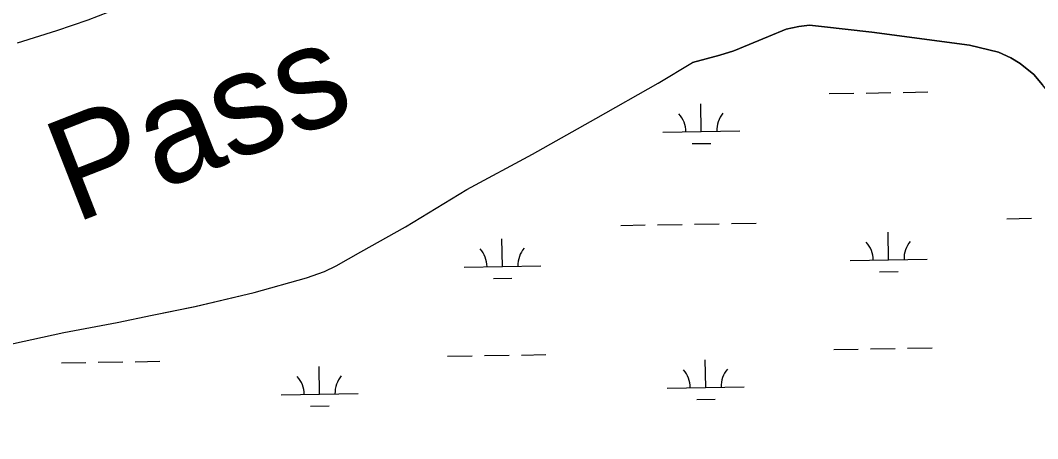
# Model space of a CAD drawing. Extents: x 3892998 to 3931244, y 278583 to 304547.
# Drawn here: x 3926081 to 3927403, y 297577 to 298120 of the extents above; entities that cross this region are included whole.
import ezdxf

# ---------------------------------------------------------------- set-up
doc = ezdxf.new("R2010")
doc.units = 0
for name, color, linetype in [('V-RIVR-IDEN', 7, 'Continuous'), ('V-TOPO-SHOR', 7, 'Continuous'), ('V-WETL-SWMP', 7, 'Continuous')]:
    doc.layers.add(name, color=color, linetype=linetype)

msp = doc.modelspace()

# ---------------------------------------------------------------- linework, layer by layer
at = {"layer": 'V-TOPO-SHOR'}
for points in [[(3926195.4, 298130.9), (3926168.4, 298120.3), (3926127.9, 298106.7), (3926076.7, 298090.4)], [(3927745.9, 297549.9), (3927713, 297576.7), (3927665.3, 297626.1), (3927644.1, 297653.6), (3927612.5, 297701.3), (3927565.2, 297783.1), (3927514.5, 297874.5), (3927456.1, 297970), (3927424.5, 298017.2), (3927409.2, 298036.6), (3927397.8, 298049.8), (3927380, 298064.1), (3927368.2, 298071.7), (3927351.8, 298079.1), (3927314.3, 298088), (3927187.4, 298104.8), (3927121.8, 298112.3), (3927106.4, 298113.8), (3927092.6, 298112.2), (3927075.9, 298108.9), (3927052.9, 298099.4), (3927008, 298080.6), (3926990, 298074.9), (3926954.5, 298065.6)], [(3925869, 297657.6), (3925956.3, 297675.3), (3926043.7, 297694.1), (3926137.4, 297714.4), (3926206.8, 297727.5), (3926252.2, 297736.9), (3926307.9, 297748.5), (3926384.5, 297766.7), (3926452.9, 297785.7), (3926476.1, 297794), (3926491.4, 297801), (3926523.3, 297819.4), (3926581.4, 297851.7), (3926661.2, 297900.4), (3926746.3, 297946.3), (3926828.5, 297992.5), (3926909.9, 298038.7), (3926954.5, 298065.6)]]:
    msp.add_lwpolyline(points, dxfattribs=at)
at = {"layer": 'V-WETL-SWMP'}
for p, q in [((3926168.4, 298120.3), (3926127.9, 298106.7)), ((3926127.9, 298106.7), (3926076.7, 298090.4)), ((3927228, 298026.6), (3927260, 298027.2)), ((3927132, 298025), (3927164, 298025.5)), ((3927180, 298025.8), (3927212, 298026.4)), ((3926965.8, 297975.7), (3926965.2, 298011.7)), ((3926915.8, 297974.8), (3927015.8, 297976.5)), ((3926954.1, 297960), (3926978.1, 297960.4)), ((3926957, 297855.4), (3926989, 297856)), ((3927005, 297856.3), (3927037, 297856.8)), ((3927362.9, 297862.5), (3927394.9, 297863)), ((3926861, 297853.8), (3926893, 297854.3)), ((3926909, 297854.6), (3926941, 297855.1)), ((3927209.2, 297809), (3927208.6, 297845)), ((3926707.4, 297800.4), (3926706.7, 297836.3)), ((3927159.2, 297808.2), (3927259.2, 297809.9)), ((3926657.4, 297799.5), (3926757.3, 297801.2)), ((3927197.5, 297793.4), (3927221.4, 297793.8)), ((3926695.6, 297784.7), (3926719.6, 297785.1)), ((3926636, 297683.7), (3926667.9, 297684.2)), ((3926683.9, 297684.5), (3926715.9, 297685.1)), ((3926731.9, 297685.3), (3926763.9, 297685.9)), ((3927137.8, 297692.4), (3927169.8, 297692.9)), ((3927185.8, 297693.2), (3927217.8, 297693.7)), ((3927233.8, 297694), (3927265.8, 297694.6)), ((3926134.1, 297675), (3926166.1, 297675.5)), ((3926182.1, 297675.8), (3926214.1, 297676.4)), ((3926230.1, 297676.6), (3926262.1, 297677.2)), ((3926469.7, 297634.4), (3926469.1, 297670.3)), ((3926971.5, 297643), (3926970.9, 297679)), ((3926921.6, 297642.2), (3927021.5, 297643.9)), ((3926419.7, 297633.5), (3926519.7, 297635.2)), ((3926458, 297618.7), (3926482, 297619.1)), ((3926959.8, 297627.4), (3926983.8, 297627.8))]:
    msp.add_line(p, q, dxfattribs=at)
msp.add_lwpolyline([(3926043.7, 297694.1), (3926137.4, 297714.4), (3926206.8, 297727.5), (3926252.2, 297736.9), (3926307.8, 297748.5), (3926384.5, 297766.7), (3926452.9, 297785.7), (3926476.1, 297794), (3926491.4, 297801), (3926523.3, 297819.4), (3926581.4, 297851.7), (3926661.2, 297900.4), (3926746.3, 297946.3), (3926828.5, 297992.5), (3926909.9, 298038.7), (3926954.5, 298065.6), (3926990, 298074.9), (3927008, 298080.6), (3927052.9, 298099.4), (3927075.9, 298108.9), (3927092.6, 298112.2), (3927106.4, 298113.8), (3927121.8, 298112.3), (3927187.4, 298104.8), (3927314.3, 298088), (3927351.8, 298079.1), (3927368.2, 298071.7), (3927380, 298064.1), (3927397.8, 298049.8), (3927409.2, 298036.6)], dxfattribs=at)
for centre, start, end in [((3926910.5, 297975.2), 0.2199, 41.7635), ((3927021, 297977.1), 140.2199, 181.7635), ((3927153.9, 297808.6), 0.2199, 41.7635), ((3927264.4, 297810.5), 140.2199, 181.7635), ((3926652.1, 297799.9), 0.2199, 41.7635), ((3926762.6, 297801.8), 140.2199, 181.7635), ((3926414.5, 297633.9), 0.2199, 41.7635), ((3926524.9, 297635.8), 140.2199, 181.7635), ((3926916.3, 297642.6), 0.2199, 41.7635), ((3927026.8, 297644.5), 140.2199, 181.7635)]:
    msp.add_arc(centre, 35.2, start, end, dxfattribs=at)

# ---------------------------------------------------------------- texts
at = {"layer": 'V-RIVR-IDEN'}
msp.add_text('Pass', height=133, rotation=21.3704, dxfattribs=at).set_placement((3926151.3, 297856))

doc.saveas('drawing.dxf')
